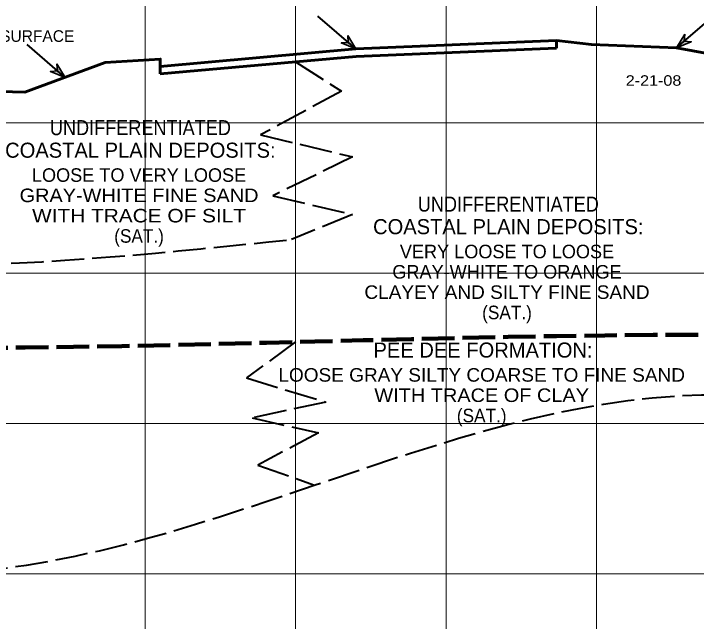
# Model space of a CAD drawing. Extents: x -76 to 974, y -1080 to -735.
# Drawn here: x 144.64 to 190.03, y -965.24 to -924.83 of the extents above; entities that cross this region are included whole.
import ezdxf
from ezdxf.enums import TextEntityAlignment as Align

# ---------------------------------------------------------------- set-up
doc = ezdxf.new("R2010")
doc.units = 0
doc.header["$LTSCALE"] = 0.36
doc.linetypes.add('LONG_DASHED', pattern=[7.5, 6, -1.5])
for name, color, linetype, lineweight in [('10', 7, 'Continuous', 35), ('27', 7, 'Continuous', 40), ('28', 7, 'LONG_DASHED', 60), ('7', 7, 'Continuous', 13)]:
    doc.layers.add(name, color=color, linetype=linetype, lineweight=lineweight)
doc.layers.add('29', color=7, linetype='Continuous')

msp = doc.modelspace()

# ---------------------------------------------------------------- hatches: boundary and pattern name
at = {"layer": '10'}
for points in [[(166.8534, -926.2824), (167.391, -927.18), (166.4226, -926.7846), (166.889, -926.7488)], [(189.2621, -926.2024), (188.7245, -927.1), (189.6929, -926.7046), (189.2265, -926.6688)], [(147.52, -928.1724), (148.0576, -929.07), (147.0892, -928.6746), (147.5556, -928.6388)]]:
    msp.add_hatch(color=256, dxfattribs=at).paths.add_polyline_path(points)

# ---------------------------------------------------------------- linework, layer by layer
for points in [[(166.8534, -926.2824), (167.391, -927.18), (166.4226, -926.7846), (166.889, -926.7488)], [(189.2621, -926.2024), (188.7245, -927.1), (189.6929, -926.7046), (189.2265, -926.6688)], [(147.52, -928.1724), (148.0576, -929.07), (147.0892, -928.6746), (147.5556, -928.6388)]]:
    msp.add_lwpolyline(points, close=True, dxfattribs=at)
at = {"layer": '27'}
for p, q in [((167.3912, -927.1798), (164.8708, -924.9975)), ((188.7243, -927.0998), (191.2447, -924.9175)), ((148.0578, -929.0698), (145.5374, -926.8875))]:
    msp.add_line(p, q, dxfattribs=at)
at = {"layer": '28', "linetype": 'Continuous'}
for p, q in [((180.7245, -926.63), (180.7245, -927.1331)), ((154.3909, -928.34), (154.3909, -928.842))]:
    msp.add_line(p, q, dxfattribs=at)
for points in [[(132.8909, -930.15), (136.3853, -930.0789), (138.9742, -929.99), (140.3909, -929.92), (145.3909, -930.05), (150.7242, -928.09), (154.3909, -927.86), (154.3909, -928.34), (167.3909, -927.18), (180.7245, -926.63), (183.0579, -926.89), (188.7245, -927.1), (193.0578, -927.9), (195.3912, -929.1789), (196.6412, -929.09), (200.7245, -929.03)], [(154.3909, -928.842), (167.4235, -927.6791), (180.707, -927.1312), (180.7245, -927.1331)]]:
    msp.add_lwpolyline(points, dxfattribs=at)
at = {"layer": '28', "lineweight": 40}
for points in [[(163.3912, -928.0389), (166.4446, -929.9936), (161.0521, -932.8994), (167.1705, -934.3523), (161.8817, -936.9468), (167.1705, -938.1921), (163.1261, -939.8526)], [(163.3912, -946.6619), (160.1234, -949.0514), (165.391, -950.6597), (160.5073, -951.7057), (164.9015, -952.7108), (160.884, -954.8467), (164.5874, -956.1593)]]:
    msp.add_lwpolyline(points, dxfattribs=at)
for points in [[(125.5861, -941.6168), (132.7068, -941.5789), (136.4742, -941.5789), (138.9742, -941.5789), (163.1261, -939.8526)], [(125.8971, -962.1648), (132.7068, -962.0789), (136.4742, -962.0789), (138.9742, -962.0789), (190.3737, -950.1789), (194.1411, -950.1789), (196.6412, -950.1789), (198.765, -950.1789)]]:
    msp.add_spline(points, degree=3, dxfattribs=at)
at = {"layer": '28', "lineweight": 100}
msp.add_spline([(125.8971, -947.0132), (132.7068, -947.0789), (136.4742, -947.0789), (138.9742, -947.0789), (190.3737, -946.1789), (194.1411, -946.1789), (196.6412, -946.1789), (202.9475, -946.1789)], degree=3, dxfattribs=at)
at = {"layer": '7'}
for p, q in [((153.3912, -1042.0988), (153.3912, -895.7205)), ((163.3912, -1042.0988), (163.3912, -895.7205)), ((173.3912, -1042.0988), (173.3912, -895.7205)), ((183.3912, -1042.0988), (183.3912, -895.7205)), ((138.9742, -932.09), (194.1412, -932.09)), ((138.9742, -942.09), (194.1412, -942.09)), ((138.9742, -952.09), (194.1412, -952.09)), ((138.9742, -962.09), (194.1412, -962.09))]:
    msp.add_line(p, q, dxfattribs=at)

# ---------------------------------------------------------------- texts
at = {"layer": '27'}
msp.add_text('GROUND SURFACE', height=0.7717, dxfattribs=at).set_placement((143.7744, -926.71), align=Align.CENTER)
at = {"layer": '27', "width": 1.15}
msp.add_text('2-21-08', height=0.6976, dxfattribs=at).set_placement((187.1866, -929.6273), align=Align.CENTER)
at = {"layer": '29'}
for s, height, width, p in [('UNDIFFERENTIATED', 1, 0.9, (153.0679, -932.9132)), ('GRAY-WHITE FINE SAND', 0.9, 1.1, (152.9797, -937.3665)), ('UNDIFFERENTIATED', 1, 0.9, (177.5317, -937.9974)), ('UNDIFFERENTIATED', 1, 0.9, (177.5317, -937.9974)), ('WITH TRACE OF SILT', 0.9, 1.15, (152.9798, -938.7165)), ('(SAT.)', 0.9, 0.95, (152.9798, -940.0665)), ('CLAYEY AND SILTY FINE SAND', 0.9, 1.05, (177.4435, -943.8007)), ('(SAT.)', 0.9, 0.95, (177.4436, -945.1507)), ('LOOSE GRAY SILTY COARSE TO FINE SAND', 0.9, 1.05, (175.7615, -949.3043)), ('WITH TRACE OF CLAY', 0.9, 1.1, (175.7615, -950.6543)), ('(SAT.)', 0.9, 0.95, (175.7615, -952.0043))]:
    msp.add_text(s, height=height, dxfattribs=dict(at, width=width)).set_placement(p, align=Align.CENTER)
for s, height, p in [('COASTAL PLAIN DEPOSITS:', 1, (153.068, -934.4132)), ('LOOSE TO VERY LOOSE', 0.9, (152.9797, -936.0165)), ('COASTAL PLAIN DEPOSITS:', 1, (177.5317, -939.4974)), ('COASTAL PLAIN DEPOSITS:', 1, (177.5317, -939.4974)), ('VERY LOOSE TO LOOSE', 0.9, (177.4435, -941.1007)), ('GRAY-WHITE TO ORANGE', 0.9, (177.4435, -942.4507)), ('PEE DEE FORMATION:', 1, (175.8496, -947.7011))]:
    msp.add_text(s, height=height, dxfattribs=at).set_placement(p, align=Align.CENTER)

doc.saveas('drawing.dxf')
